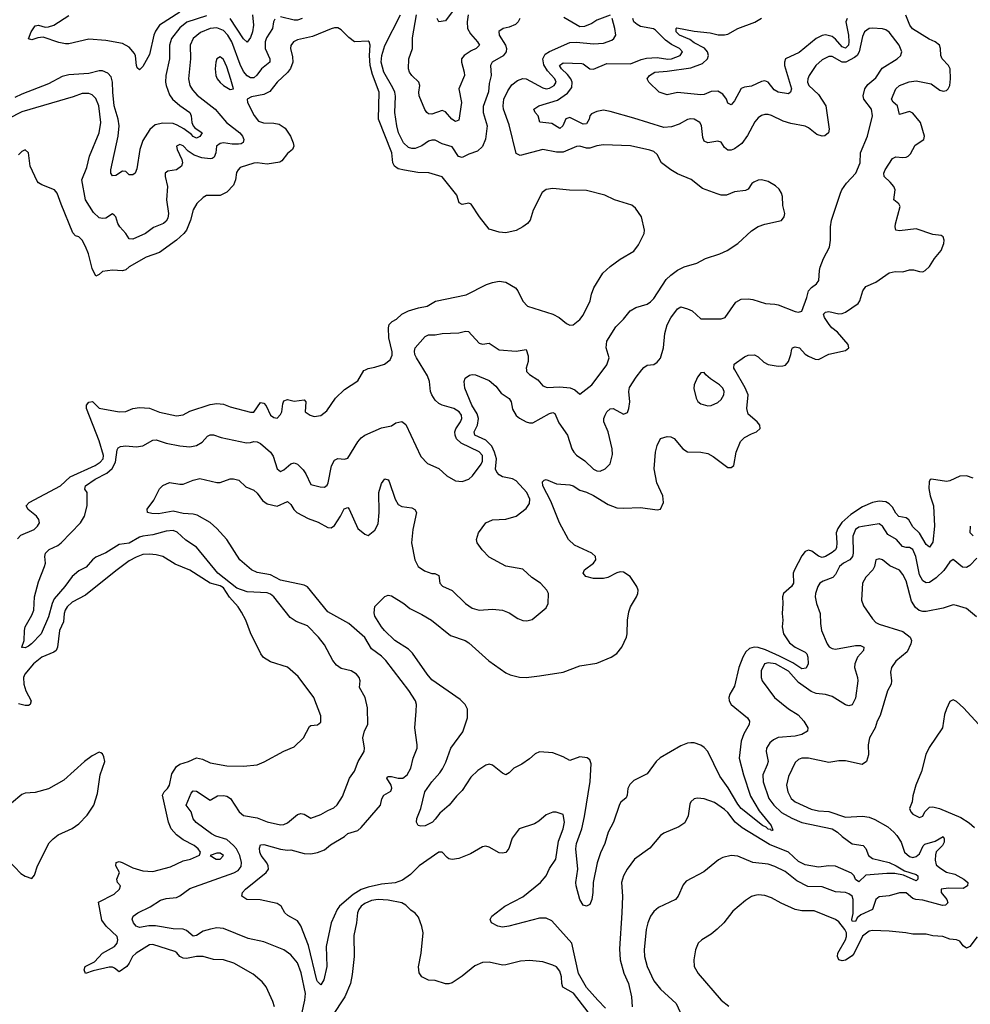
# Model space of a CAD drawing. Header units: inches. Extents: x 1384664 to 1536621, y 460766 to 646467.
# Tile 476 of 488: x 1451398 to 1457052, y 626226 to 632082. Entities that reach past the tile are written whole.
import ezdxf

# ---------------------------------------------------------------- set-up
doc = ezdxf.new("R2010")
doc.units = ezdxf.units.IN
doc.header["$MEASUREMENT"] = 0
doc.layers.add('B4652', color=7, linetype='Continuous')
doc.layers.add('B4653', color=7, linetype='Continuous')

msp = doc.modelspace()

# ---------------------------------------------------------------- linework, layer by layer
at = {"layer": 'B4652', "color": 5}
for points, elevation in [([(1451385.7, 628994.3), (1451404.3, 629015.7), (1451483.7, 629050), (1451504.5, 629070), (1451515.6, 629090), (1451511.8, 629110), (1451497, 629130), (1451448.8, 629168.8), (1451437.4, 629190), (1451455.1, 629210), (1451641.6, 629310), (1451697.3, 629362.7), (1451846, 629430), (1451877.4, 629450), (1451894.4, 629470), (1451895.9, 629490), (1451870, 629576.3), (1451794.5, 629770), (1451795.1, 629790), (1451810, 629807.2), (1451830.2, 629810.2), (1451871.4, 629771.4), (1451989.8, 629750.2), (1452030, 629752.1), (1452070, 629770.2), (1452110, 629776.1), (1452170, 629771.1), (1452230, 629748.2), (1452330, 629726.2), (1452370, 629732.8), (1452410, 629753.2), (1452530, 629793.7), (1452570, 629800.2), (1452610, 629795), (1452650, 629779.7), (1452770, 629747.5), (1452790, 629748.3), (1452830, 629805.4), (1452850, 629801), (1452864.8, 629784.8), (1452890, 629730.3), (1452910, 629715.8), (1452930, 629711.7), (1452950, 629733.7), (1452957.5, 629750), (1452962.7, 629797.3), (1452970, 629816.1), (1452990, 629822.7), (1453030, 629813.2), (1453090, 629820.7), (1453100.7, 629810), (1453096.3, 629750), (1453124.9, 629730), (1453150, 629722.3), (1453190, 629728.4), (1453224.8, 629755.2), (1453277.2, 629830), (1453330, 629882.8), (1453410, 629934.8), (1453444.9, 629995.1), (1453454.4, 630000)], 780), ([(1451410.9, 628349.1), (1451423.7, 628390), (1451426.1, 628450), (1451431.1, 628470), (1451470, 628540.3), (1451481.5, 628570), (1451485.8, 628650), (1451510, 628737.6), (1451546.5, 628830), (1451551.3, 628850), (1451547.9, 628890), (1451552.1, 628910), (1451572.8, 628930), (1451624.5, 628955.5), (1451643.7, 628970), (1451760.6, 629090), (1451784.1, 629130), (1451799.1, 629190), (1451798.4, 629270), (1451785.1, 629290), (1451789.7, 629310), (1451846, 629350), (1451915.4, 629384.6), (1451948, 629412), (1451967.5, 629450), (1451976.8, 629523.2), (1451983.9, 629536.1), (1451997.2, 629542.8), (1452030, 629546.6), (1452090, 629542.3), (1452130, 629547.2), (1452190, 629581.6), (1452210, 629583.5), (1452270, 629563.9), (1452350, 629547.5), (1452410, 629542.3), (1452450, 629550.2), (1452482.6, 629570), (1452515.6, 629604.4), (1452530, 629612.3), (1452550, 629613.4), (1452596.7, 629596.7), (1452746.3, 629566.3), (1452770, 629566.9), (1452790, 629573.2), (1452810, 629571.4), (1452830, 629561.7), (1452890.3, 629510), (1452906.2, 629486.2), (1452930, 629410.6), (1452950, 629394.4), (1452970, 629404.2), (1453010, 629440.3), (1453030, 629446.5), (1453050, 629438.3), (1453084, 629404), (1453100.7, 629380.7), (1453130, 629318), (1453184.2, 629304.2), (1453210, 629302.6), (1453227, 629313), (1453233.5, 629326.5), (1453251.7, 629428.3), (1453270, 629462.4), (1453290, 629471.5), (1453330, 629467.8), (1453350, 629473.4), (1453410, 629570.3), (1453430, 629595.3), (1453450, 629611.4), (1453550, 629654.9), (1453610, 629666.4), (1453635.6, 629684.4), (1453670, 629692), (1453694.2, 629674.2), (1453783.5, 629483.5), (1453822.8, 629442.8), (1453890, 629412.9), (1453939.5, 629370), (1453990, 629338.9), (1454030, 629334.6), (1454070, 629348.7), (1454091.8, 629370), (1454142, 629438), (1454150, 629456), (1454151, 629490), (1454130, 629512.5), (1454023.3, 629563.3), (1453996.9, 629590), (1453988.4, 629610), (1453987, 629630), (1453991.5, 629648.5), (1454020.6, 629690), (1454028.6, 629710), (1454024.9, 629730), (1454011.4, 629750), (1453981.1, 629770), (1453910, 629789.2), (1453890, 629799.9), (1453870, 629819.1), (1453849.9, 629850), (1453841.9, 629870), (1453835.1, 629930), (1453823.9, 629963.9), (1453801.5, 630000)], 760), ([(1454883.2, 626203.2), (1454835.7, 626250), (1454770, 626326.6), (1454721.5, 626410), (1454682, 626590), (1454562.2, 626722.2), (1454530, 626739), (1454490, 626739.1), (1454307.3, 626690), (1454270, 626685), (1454242.7, 626690), (1454203.7, 626710), (1454196, 626730), (1454206, 626750), (1454283.5, 626810), (1454390, 626865.4), (1454495.4, 626950), (1454528.6, 626990), (1454550, 627034.4), (1454587.3, 627090), (1454603.4, 627196.6), (1454630.7, 627270), (1454638.9, 627310), (1454630, 627354), (1454589, 627369), (1454570, 627369.2), (1454530, 627353.3), (1454485.5, 627314.5), (1454460.9, 627299.1), (1454368.5, 627270), (1454326.5, 627213.5), (1454306.9, 627153.1), (1454290, 627129.5), (1454270, 627124.2), (1454250, 627126.6), (1454190, 627159.6), (1454170, 627166), (1454150, 627163), (1454079, 627121), (1454010, 627092.6), (1453970, 627086.9), (1453951.3, 627091.3), (1453939.7, 627099.7), (1453911.5, 627131.5), (1453890, 627131.6), (1453774, 627050), (1453722.5, 626997.5), (1453675.1, 626964.9), (1453631.3, 626948.7), (1453550, 626940.3), (1453470, 626923.1), (1453430, 626908.2), (1453380.6, 626879.4), (1453299.7, 626810), (1453285.6, 626790), (1453250, 626709.6), (1453221.4, 626570), (1453224, 626450), (1453207.7, 626372.3), (1453190, 626342), (1453170, 626360.9), (1453166.2, 626370), (1453116.4, 626576.4), (1453070, 626692.7), (1453050, 626722), (1452993.1, 626753.1), (1452976, 626770), (1452952.7, 626810), (1452930, 626824.5), (1452827.6, 626847.6), (1452748.5, 626848.5), (1452719.3, 626870), (1452723.7, 626890), (1452742, 626910), (1452864.7, 627010), (1452876.9, 627030), (1452876.4, 627050), (1452868, 627068), (1452834.3, 627110), (1452826.4, 627130), (1452825.3, 627154.7), (1452830, 627174), (1452850, 627175.8), (1452950, 627148.6), (1452990, 627143.2), (1453010, 627145.2), (1453090, 627123), (1453130, 627121.1), (1453170, 627129.3), (1453210, 627145.6), (1453246.4, 627173.6), (1453330, 627223.2), (1453350, 627241.1), (1453410, 627260.4), (1453430, 627278.2), (1453543.4, 627410), (1453552.8, 627447.2), (1453564, 627470), (1453606.3, 627493.7), (1453612, 627512), (1453607, 627530), (1453581.1, 627570), (1453584, 627576), (1453590, 627580.3), (1453610, 627580.7), (1453650, 627570.2), (1453676, 627570), (1453703.5, 627590), (1453724.7, 627630), (1453737.6, 627690), (1453761.3, 627750), (1453763, 627770), (1453747.3, 627870), (1453757, 627970), (1453757.6, 628010), (1453753, 628030), (1453711.8, 628091.8), (1453574.8, 628270), (1453550, 628296.8), (1453490, 628340.8), (1453450, 628407.7), (1453355.1, 628490), (1453230, 628559.9), (1453109.4, 628709.4), (1453090, 628719), (1452950, 628748.2), (1452890, 628780.6), (1452810, 628793.7), (1452776.2, 628810), (1452707, 628870), (1452630, 628989.5), (1452570, 629056.3), (1452530.7, 629090.7), (1452454.2, 629134.2), (1452430, 629141.6), (1452370, 629145.2), (1452310, 629158), (1452222.7, 629142.7), (1452184.1, 629144.1), (1452158, 629150), (1452155.3, 629170), (1452196.6, 629223.4), (1452230, 629291), (1452250, 629310.7), (1452288.7, 629330), (1452350, 629318.5), (1452370, 629319), (1452430, 629344.2), (1452470, 629352.9), (1452570, 629328.8), (1452590, 629330.3), (1452650, 629350.4), (1452670, 629352), (1452702.3, 629342.3), (1452743, 629303), (1452790, 629283.7), (1452810, 629266), (1452842.7, 629222.7), (1452870, 629201.6), (1452930, 629188.2), (1452990, 629217), (1453010, 629198.4), (1453028.2, 629168.2), (1453047.2, 629150), (1453114.4, 629114.4), (1453173, 629093), (1453230, 629062.2), (1453250, 629060.6), (1453270, 629073.6), (1453306.3, 629130), (1453327.1, 629172.8), (1453350, 629180.9), (1453358.6, 629170), (1453410, 629056.4), (1453450, 629021.6), (1453470, 629013.4), (1453510, 629044.9), (1453530, 629084), (1453536.7, 629150), (1453534, 629270), (1453550, 629324), (1453570.5, 629350.5), (1453590, 629344.9), (1453595.6, 629335.6), (1453631.4, 629230), (1453650, 629198.7), (1453670, 629185.8), (1453730, 629179.5), (1453748.7, 629168.7), (1453758.4, 629150), (1453736.1, 629050), (1453727.7, 628970), (1453748.5, 628870), (1453768.2, 628830), (1453804.8, 628804.8), (1453850, 628788.2), (1453867.7, 628787.7), (1453890, 628776), (1453896.3, 628730), (1453913.3, 628713.3), (1453970, 628686.7), (1454050, 628610.4), (1454090, 628581.6), (1454130.4, 628570.4), (1454210, 628576.4), (1454270, 628570.4), (1454310, 628554.9), (1454361.2, 628521.2), (1454390, 628508.2), (1454414.2, 628505.8), (1454445.4, 628514.6), (1454530, 628584), (1454542, 628610), (1454542.9, 628670), (1454534, 628690), (1454495.1, 628730), (1454444.2, 628764.2), (1454390, 628813.7), (1454290, 628831.3), (1454190, 628885.6), (1454148.5, 628928.5), (1454119.5, 628970), (1454114.5, 628990), (1454126.6, 629030), (1454170.9, 629089.1), (1454210, 629107.2), (1454290, 629110.4), (1454350, 629128.2), (1454410, 629174), (1454430, 629203.7), (1454433, 629230), (1454413.5, 629270), (1454350, 629338.7), (1454330, 629350.8), (1454270, 629362.4), (1454250, 629374.1), (1454236.9, 629390), (1454229, 629409), (1454233.5, 629470), (1454222.5, 629510), (1454205.4, 629545.4), (1454170, 629581.5), (1454104.8, 629610), (1454101.4, 629630), (1454121.2, 629670), (1454126.1, 629710), (1454118.6, 629738.6), (1454087.5, 629790), (1454046, 629890), (1454040.7, 629930), (1454047, 629950), (1454072.9, 629967.1), (1454090, 629971.8), (1454109.7, 629970.3), (1454190, 629935.3), (1454230, 629903.1), (1454261, 629861), (1454310, 629828.8), (1454321.6, 629810), (1454330, 629764.9), (1454350, 629728.1), (1454370, 629711.2), (1454410, 629691.2), (1454430, 629684.7), (1454450, 629685.2), (1454550, 629739), (1454570, 629746), (1454580.3, 629740.3), (1454604.2, 629684.1), (1454655.7, 629610), (1454682.5, 629530), (1454693.7, 629510), (1454710, 629492.9), (1454759.1, 629459.1), (1454810, 629409.1), (1454830, 629398.9), (1454850, 629396.5), (1454880.7, 629410), (1454910, 629440.5), (1454924.1, 629495.9), (1454921.6, 629530), (1454898.5, 629630), (1454871.6, 629690), (1454871.8, 629710), (1454879.3, 629730), (1454891.1, 629750), (1454910, 629766.7), (1454928.7, 629770), (1454990, 629736), (1455014, 629746), (1455022, 629770), (1455026.5, 629810), (1455021.8, 629870), (1455026, 629894), (1455064.5, 629955.5), (1455099.1, 630000)], 740), ([(1457070, 629355), (1457030, 629369.8), (1456990, 629366.6), (1456930, 629339.8), (1456910, 629335.8), (1456822, 629350), (1456812.8, 629347.2), (1456806.6, 629333.4), (1456805.5, 629294.5), (1456813.7, 629250), (1456834.1, 629190), (1456839.6, 629070), (1456830, 628974), (1456810, 628945.1), (1456790, 628961.1), (1456750, 629029), (1456710, 629066.6), (1456687.4, 629107.4), (1456670, 629119.9), (1456627.4, 629127.4), (1456610, 629146.8), (1456590, 629182.3), (1456570, 629203.2), (1456550, 629214.3), (1456510, 629218), (1456470, 629210.5), (1456410, 629183.9), (1456341.6, 629138.4), (1456287.9, 629092.1), (1456263.6, 629056.4), (1456253.9, 629030), (1456259.1, 628970), (1456256.7, 628943.3), (1456250.5, 628929.5), (1456230, 628913.3), (1456190, 628889.9), (1456170, 628883.4), (1456150, 628890.5), (1456110, 628920.8), (1456090, 628927.7), (1456070, 628919.1), (1456050, 628892.9), (1456005.6, 628810), (1455999.2, 628790), (1455999.5, 628730), (1455988.6, 628710), (1455941.5, 628670), (1455934.8, 628650), (1455937.8, 628610), (1455933.6, 628550), (1455937.3, 628510), (1455933.4, 628470), (1455940.7, 628430), (1455976.4, 628376.4), (1456010, 628349.1), (1456070, 628320.3), (1456079.6, 628310), (1456086.7, 628290), (1456088.5, 628251.5), (1456075.1, 628224.9), (1456050, 628221), (1455996.7, 628256.7), (1455916.5, 628296.5), (1455834, 628334), (1455790, 628347.8), (1455766.8, 628350), (1455738.3, 628341.7), (1455717.8, 628322.2), (1455698.9, 628290), (1455674.8, 628230), (1455650, 628118), (1455622, 628070), (1455616.1, 628050), (1455618.5, 628030), (1455629.1, 628010), (1455727, 627930), (1455739.5, 627910), (1455737.3, 627890), (1455705.4, 627834.6), (1455689.6, 627790.4), (1455677.4, 627690), (1455703.1, 627590), (1455744.2, 627464.2), (1455796.4, 627376.4), (1455867, 627290), (1455878, 627262), (1455870, 627257.2), (1455865.6, 627265.6), (1455850, 627267.3), (1455838.6, 627278.6), (1455815.8, 627290), (1455690, 627390.7), (1455670, 627416.2), (1455612.4, 627512.4), (1455561.8, 627581.8), (1455490, 627729), (1455470, 627753.6), (1455450, 627767.6), (1455410, 627780.7), (1455390, 627781.1), (1455370, 627778.5), (1455330, 627763.2), (1455207.9, 627692.1), (1455182.8, 627670), (1455130, 627596.8), (1455050, 627557.7), (1455026.1, 627533.9), (1455015.9, 627510), (1455012, 627470), (1455005.9, 627454.1), (1454972.8, 627427.2), (1454964.9, 627415.1), (1454930.2, 627310), (1454898.2, 627250), (1454877.6, 627182.4), (1454852.3, 627127.7), (1454832.9, 627067.1), (1454808.1, 626950), (1454806.9, 626890), (1454800.7, 626850), (1454790, 626819.5), (1454770.2, 626809.8), (1454750, 626816.4), (1454729.9, 626849.9), (1454708.4, 626930), (1454706.4, 626950), (1454717.2, 627030), (1454705.6, 627150), (1454710, 627182.4), (1454741.3, 627270), (1454757.1, 627342.9), (1454791.5, 627551.5), (1454797, 627657), (1454790, 627679.7), (1454772.7, 627692.7), (1454730, 627696.8), (1454670, 627676.8), (1454630, 627697.8), (1454570, 627720.8), (1454490, 627726.6), (1454464, 627716), (1454430, 627685.4), (1454385.3, 627654.7), (1454337.1, 627630), (1454310, 627601.6), (1454290, 627591.5), (1454270, 627600.5), (1454210, 627648.3), (1454190, 627654), (1454170, 627648.5), (1454123.3, 627616.7), (1454082.2, 627577.8), (1454030, 627496.8), (1453996.1, 627463.9), (1453951.7, 627410), (1453896.4, 627363.6), (1453870, 627326.2), (1453852.7, 627310), (1453810, 627286.9), (1453784.5, 627284.5), (1453768, 627290), (1453759, 627310), (1453760.9, 627330), (1453783, 627390), (1453808.5, 627490), (1453848.7, 627550), (1453897.3, 627602.7), (1453913.1, 627626.9), (1453933.4, 627666.6), (1453962.4, 627750), (1454034.1, 627845.9), (1454062.1, 627930), (1454060.6, 627980.6), (1454047.6, 628010), (1454018.8, 628038.8), (1453850, 628155.8), (1453821.1, 628190), (1453734.8, 628314.8), (1453710, 628337.4), (1453629.7, 628390), (1453566.9, 628450), (1453549.8, 628470), (1453510, 628535.3), (1453505.4, 628554.6), (1453510, 628591.3), (1453570, 628652), (1453590, 628658.8), (1453610, 628654.8), (1453682, 628610), (1453719.2, 628579.2), (1453790, 628544.4), (1453847, 628510), (1453960.1, 628420.1), (1454048.2, 628390), (1454070, 628375.9), (1454189, 628269), (1454290, 628196.9), (1454314.3, 628185.7), (1454370, 628171.8), (1454410, 628170.3), (1454490, 628179), (1454630, 628200.8), (1454730, 628238), (1454830, 628255.6), (1454916.9, 628290), (1454950, 628311.6), (1454979.8, 628350), (1455006.4, 628410), (1455011.6, 628430), (1455013.9, 628510), (1455020.7, 628559.3), (1455030, 628590.4), (1455066.6, 628650), (1455074, 628670), (1455075.6, 628690), (1455068, 628710), (1455028.2, 628770), (1454990, 628795.3), (1454970, 628797.3), (1454950, 628793), (1454896.4, 628763.6), (1454870, 628757.5), (1454810, 628758.2), (1454766, 628770), (1454749.3, 628790), (1454757.2, 628810), (1454810.6, 628849.4), (1454823.9, 628870), (1454823.5, 628890), (1454800.4, 628910), (1454697, 628957), (1454662, 628990), (1454608.9, 629090), (1454557.5, 629217.5), (1454509.6, 629310), (1454506.8, 629333.2), (1454516.5, 629343.5), (1454530, 629347.3), (1454590, 629322.4), (1454670, 629316.5), (1454690, 629310.4), (1454730, 629284.6), (1454770, 629272.1), (1454810, 629252.2), (1454898.9, 629198.9), (1454950, 629179.1), (1454990, 629176.5), (1455090, 629181.3), (1455190, 629167.7), (1455210, 629171), (1455226.6, 629210), (1455223.7, 629250), (1455186.7, 629326.7), (1455171.1, 629410), (1455179.3, 629510), (1455189.2, 629550), (1455210, 629590.8), (1455250, 629602.8), (1455270, 629600.7), (1455290, 629590.5), (1455343, 629530), (1455370, 629512), (1455450, 629508.9), (1455490, 629501.1), (1455523.6, 629483.6), (1455610, 629419.1), (1455630, 629419.1), (1455645.2, 629430), (1455659.2, 629510), (1455685.8, 629574.2), (1455710, 629596.5), (1455750, 629618.9), (1455781.2, 629630), (1455802.7, 629650), (1455799.5, 629670), (1455783.6, 629690), (1455730, 629735.1), (1455723.2, 629770), (1455729.9, 629850), (1455712.7, 629892.7), (1455652, 630000)], 720), ([(1454411.9, 630000), (1454412.7, 629990), (1454430, 629971.6), (1454479.4, 629939.4), (1454510, 629904.9), (1454534.8, 629894.8), (1454610, 629898.5), (1454672.1, 629892.1), (1454699.7, 629879.7), (1454730, 629854.8), (1454801.3, 629910), (1454868.5, 630000)], 760), ([(1457090, 628879.4), (1457050, 628835.5), (1457030, 628823.7), (1457006.2, 628826.2), (1456950, 628871.3), (1456930, 628857.4), (1456894, 628806), (1456850, 628763.2), (1456810, 628735.3), (1456790, 628733.3), (1456770, 628744.7), (1456750, 628779.7), (1456728.3, 628888.3), (1456710.6, 628930.6), (1456690, 628943.6), (1456670, 628942.4), (1456648, 628948), (1456613.6, 628990), (1456560.6, 629020.6), (1456530, 629069.7), (1456518.5, 629078.5), (1456510, 629082.6), (1456410, 629068.6), (1456390, 629063), (1456370.2, 629050), (1456352.6, 629010), (1456355.5, 628910), (1456351.6, 628888.4), (1456335.4, 628870), (1456298.7, 628850), (1456274.4, 628830), (1456250, 628782.2), (1456235.1, 628764.9), (1456176.8, 628743.2), (1456158, 628730), (1456144.7, 628710), (1456131.5, 628670), (1456130.3, 628650), (1456137.4, 628610), (1456159.1, 628550), (1456160.7, 628490), (1456167.7, 628450), (1456200.8, 628370), (1456212.8, 628352.8), (1456230, 628341.3), (1456250, 628337.8), (1456370, 628359.5), (1456399.2, 628359.2), (1456418.8, 628350), (1456416.8, 628330), (1456380.2, 628290), (1456364.6, 628250), (1456364, 628230), (1456381.3, 628170), (1456382.3, 628150), (1456370, 628046.6), (1456350, 628007.8), (1456330, 628001.1), (1456310, 628006.2), (1456230, 628057.2), (1456190, 628068.4), (1456134.4, 628074.4), (1456106.1, 628086.1), (1456030, 628139), (1455970, 628206.7), (1455893.7, 628250), (1455850, 628257), (1455828, 628250), (1455808.1, 628210), (1455808.4, 628170), (1455814.9, 628150), (1455888.1, 628050), (1455970, 627982.4), (1456027.8, 627947.8), (1456061.7, 627910), (1456086, 627870), (1456084, 627850), (1456050.8, 627830), (1456010, 627820.5), (1455910, 627813.1), (1455881.2, 627798.8), (1455859.8, 627780.2), (1455840.7, 627750), (1455838.6, 627730), (1455849.2, 627670), (1455844.7, 627650), (1455817.6, 627590), (1455819.5, 627550), (1455854.4, 627450), (1455882.9, 627410), (1455930, 627365.7), (1455990, 627332.6), (1456050, 627306.4), (1456230, 627268.7), (1456262, 627250), (1456290, 627223.2), (1456350, 627180.2), (1456414.9, 627170), (1456430, 627153), (1456447, 627110), (1456470, 627092.2), (1456570, 627068.6), (1456611.9, 627050), (1456660.2, 627020.2), (1456730, 626998.5), (1456740.2, 626990), (1456740.2, 626970), (1456730, 626959.8), (1456654.6, 626994.6), (1456603.1, 627003.1), (1456555.5, 627004.5), (1456430, 626993.8), (1456390, 626954.7), (1456370, 626968), (1456360.5, 626990), (1456345.7, 627005.7), (1456250, 627047.5), (1456210.2, 627049.8), (1456150, 627041.3), (1456070, 627055.8), (1456030, 627075.8), (1455969.8, 627130), (1455857.3, 627177.2), (1455695.3, 627275.3), (1455653.7, 627310), (1455610, 627366), (1455590, 627384.4), (1455530, 627425.3), (1455470, 627447.1), (1455430, 627451.3), (1455410, 627447), (1455390.3, 627429.7), (1455383.4, 627416.6), (1455373.4, 627346.6), (1455354, 627306), (1455319.4, 627280.6), (1455230, 627244.2), (1455210, 627229.6), (1455145.3, 627154.7), (1455054.4, 627090), (1455010.3, 627030), (1454990, 626989.2), (1454978.3, 626950), (1454982.4, 626870), (1454980.1, 626770), (1454964.9, 626555.1), (1454970.1, 626490.1), (1454990.8, 626410.8), (1455018.2, 626350), (1455036.3, 626270), (1455041, 626210)], 740), ([(1457070, 629011.9), (1457050.9, 629030), (1457053.8, 629070)], 720), ([(1453076, 626170), (1453093.1, 626250), (1453097, 626290), (1453072.2, 626412.2), (1453050, 626471.8), (1453010, 626519.4), (1452968.3, 626550), (1452850, 626598.1), (1452757.3, 626617.3), (1452610, 626676), (1452570, 626681.1), (1452533.6, 626673.6), (1452490, 626661.3), (1452450, 626634.6), (1452430, 626631.5), (1452390, 626664.4), (1452370, 626671.9), (1452310, 626674.9), (1452206.7, 626693.3), (1452166.6, 626693.4), (1452110, 626682.6), (1452090, 626691.6), (1452075.8, 626710), (1452067.7, 626732.3), (1452073.3, 626750), (1452100.5, 626770), (1452174.2, 626805.8), (1452234.9, 626845.1), (1452270, 626855.3), (1452330, 626860.2), (1452350, 626870.2), (1452410, 626915.3), (1452672.3, 627007.7), (1452697.4, 627022.6), (1452714.8, 627045.2), (1452718.2, 627070), (1452707.2, 627110), (1452686.9, 627150), (1452670.6, 627170.6), (1452630, 627205.3), (1452565.6, 627225.6), (1452539.4, 627239.4), (1452447.3, 627307.3), (1452429.9, 627329.9), (1452417.7, 627370), (1452387.4, 627410), (1452418.6, 627481.4), (1452430, 627494.7), (1452450, 627494), (1452530, 627440.3), (1452574.4, 627465.6), (1452610, 627467.9), (1452630, 627463), (1452651.3, 627450), (1452704.1, 627370), (1452729.2, 627349.2), (1452810, 627334.6), (1452870, 627311), (1452950, 627292.4), (1452970, 627294.7), (1452990, 627304.9), (1453050, 627355.3), (1453070, 627360.8), (1453090, 627356.6), (1453130, 627332), (1453190, 627355.3), (1453230, 627379.5), (1453265.6, 627394.4), (1453287.2, 627412.8), (1453317.6, 627462.4), (1453360.5, 627570), (1453390, 627613.4), (1453411.5, 627670), (1453447.4, 627730), (1453448.7, 627750), (1453439.8, 627810), (1453448.6, 627851.4), (1453469.6, 627890), (1453466.9, 627990), (1453452.6, 628050), (1453418.9, 628110), (1453422.4, 628150), (1453417.6, 628170), (1453400.7, 628190), (1453370, 628209.6), (1453310, 628223.5), (1453283.1, 628243.1), (1453260.8, 628270), (1453210, 628362.9), (1453175.8, 628410), (1453110, 628476.3), (1453042.4, 628502.4), (1453005.8, 628525.8), (1452909.8, 628650), (1452890, 628665.4), (1452870, 628672.9), (1452750, 628679.5), (1452690, 628701.2), (1452575.8, 628790), (1452450, 628945.7), (1452385.5, 628985.5), (1452334.9, 629034.9), (1452310, 629044.2), (1452270, 629040.9), (1452190, 629018.1), (1452130, 629009.9), (1452110, 629003.5), (1452050, 628969.5), (1451990, 628960.6), (1451910, 628910.6), (1451850, 628884.5), (1451830.2, 628870), (1451793.4, 628826.6), (1451750, 628803.7), (1451710.2, 628770), (1451665.9, 628710), (1451602.9, 628637.1), (1451591.1, 628608.9), (1451570, 628531.1), (1451526.5, 628430), (1451468.8, 628370), (1451450, 628356.4), (1451430, 628345.4), (1451410.9, 628349.1)], 760), ([(1452912.6, 626210), (1452902.9, 626242.9), (1452864, 626330), (1452840.2, 626360.2), (1452785.9, 626405.9), (1452671, 626471), (1452610, 626490.8), (1452550, 626493.3), (1452490, 626509.7), (1452450, 626509.7), (1452390, 626499), (1452370, 626500.8), (1452350, 626509.7), (1452332.5, 626532.5), (1452320, 626540), (1452190, 626582.3), (1452170, 626579.3), (1452090, 626529.5), (1452068.2, 626510), (1452049.7, 626470), (1452034.3, 626450), (1451990, 626418.3), (1451961.1, 626441.1), (1451950, 626446.4), (1451930, 626446.6), (1451834.7, 626425.3), (1451789.9, 626409.9), (1451781.6, 626430), (1451787.3, 626450), (1451842.1, 626477.9), (1451890, 626529.6), (1451962.3, 626570), (1451977.4, 626590), (1451982, 626610), (1451977.7, 626630), (1451912.5, 626690), (1451886.1, 626726.1), (1451867.6, 626832.4), (1451960, 626880), (1451992.3, 626910), (1451996.8, 626930), (1451978.8, 626950), (1451975.3, 626970), (1451991.7, 627010), (1451969.5, 627050), (1451972.6, 627070), (1451990, 627074.6), (1452007.4, 627070), (1452070, 627038.1), (1452130, 627019.8), (1452190, 627016.3), (1452295.5, 627044.5), (1452370, 627079.6), (1452414, 627090), (1452466.8, 627113.2), (1452472.7, 627130), (1452459.6, 627150), (1452435.1, 627170), (1452370, 627203.4), (1452330, 627232.9), (1452298.6, 627270), (1452282.2, 627310), (1452248.2, 627470), (1452256.8, 627490), (1452276.8, 627510), (1452288.2, 627530), (1452303.5, 627596.5), (1452330, 627640.2), (1452350, 627654.4), (1452402.7, 627670), (1452450, 627692), (1452484.7, 627684.7), (1452530, 627661.2), (1452630, 627644.3), (1452730, 627641.5), (1452810, 627650.4), (1452852.2, 627667.8), (1452970, 627732.2), (1453030, 627757.1), (1453085.1, 627810), (1453122, 627878), (1453130, 627884.9), (1453170, 627888.5), (1453190, 627904.9), (1453190, 627942), (1453147.8, 628050), (1453054.9, 628174.9), (1452990.8, 628230.8), (1452890, 628263), (1452848.9, 628288.9), (1452831.6, 628310), (1452770, 628435.1), (1452742.4, 628510), (1452717.4, 628557.4), (1452697.6, 628590), (1452646.8, 628646.8), (1452610, 628702.6), (1452590, 628714.4), (1452531.6, 628731.6), (1452410, 628807.7), (1452322.8, 628842.8), (1452250, 628889.7), (1452210, 628899.8), (1452170, 628903.5), (1452130, 628900.3), (1452090, 628885.5), (1452050, 628863.4), (1451970, 628804.5), (1451790, 628659.1), (1451710, 628616.7), (1451680.1, 628590), (1451668, 628570), (1451662.9, 628550), (1451659.5, 628500.5), (1451633.8, 628450), (1451623.5, 628350), (1451615.4, 628330), (1451600.6, 628319.4), (1451530, 628290.8), (1451480.4, 628250), (1451428.1, 628190), (1451421.2, 628170), (1451422.8, 628130), (1451434.7, 628090), (1451467, 628030), (1451461.2, 628010), (1451450, 628003.9), (1451430, 628003.1), (1451390, 628012.8)], 780), ([(1457089.6, 628530), (1457030, 628579.6), (1456970, 628598.7), (1456950, 628601.6), (1456890, 628582.2), (1456790, 628562.4), (1456770, 628561.3), (1456747.8, 628567.8), (1456726.2, 628586.2), (1456703.1, 628623.1), (1456670, 628745.1), (1456650, 628783), (1456630, 628808.2), (1456573.9, 628833.9), (1456530, 628869.7), (1456510, 628876.3), (1456490.4, 628869.6), (1456482.3, 628830), (1456472, 628810), (1456430, 628766), (1456410.2, 628730), (1456404.7, 628630), (1456416.2, 628596.2), (1456470, 628519.3), (1456490, 628497.6), (1456510, 628486.5), (1456650, 628442.8), (1456693.4, 628410), (1456701.6, 628390), (1456698.4, 628370), (1456677, 628323), (1456610, 628266.9), (1456583.2, 628230), (1456577.8, 628202.2), (1456584, 628150), (1456580.6, 628130), (1456559.6, 628090), (1456516.5, 627943.5), (1456498.9, 627910), (1456485.7, 627870), (1456453, 627810), (1456444.9, 627770), (1456446, 627710), (1456434.4, 627670), (1456408, 627652), (1456310, 627674.2), (1456270, 627674), (1456210, 627663.1), (1456090, 627690.7), (1456050, 627689.8), (1456030, 627681.4), (1456010, 627663.5), (1455970, 627581.6), (1455959.7, 627530), (1455967.5, 627490), (1455986.5, 627450), (1456010, 627430.2), (1456105.9, 627385.9), (1456150, 627376.4), (1456210, 627372), (1456310, 627339.3), (1456410, 627344.4), (1456450, 627338.6), (1456484.7, 627324.7), (1456562.2, 627282.2), (1456597.4, 627250), (1456615.5, 627230), (1456640.5, 627190), (1456660.7, 627130), (1456690, 627104.4), (1456710, 627099.4), (1456730, 627104.4), (1456750, 627120.2), (1456771.2, 627168.8), (1456782, 627178), (1456843.4, 627196.6), (1456890, 627223.5), (1456897.3, 627210), (1456896.9, 627190), (1456886.1, 627170), (1456850, 627131.8), (1456845, 627115), (1456843, 627083), (1456850, 627055.8), (1456870, 627036.8), (1456910, 627012.5), (1456959.6, 626999.6), (1457014.3, 626970), (1457036.8, 626950), (1457035.8, 626930), (1457010, 626914.1), (1456923.1, 626916.9), (1456878.7, 626910), (1456878.8, 626890), (1456913.2, 626850), (1456918.2, 626830), (1456905.3, 626814.7), (1456885.9, 626814.1), (1456770, 626846), (1456728.3, 626848.3), (1456710, 626855.7), (1456670, 626889.8), (1456631, 626889), (1456570, 626870.8), (1456510, 626864.5), (1456490, 626849.7), (1456470.1, 626789.9), (1456401.8, 626758.2), (1456380.1, 626739.9), (1456370, 626718.5), (1456350, 626720.5), (1456347.4, 626730), (1456355, 626765), (1456355.5, 626850), (1456348.6, 626868.6), (1456330, 626883.8), (1456310, 626891.6), (1456250, 626894.3), (1456170, 626925.5), (1456085.8, 626925.8), (1456019.4, 626959.4), (1455950, 627015.6), (1455890, 627046.2), (1455850, 627060.2), (1455759.3, 627070), (1455670, 627107.4), (1455630, 627111.2), (1455581, 627099), (1455555.1, 627084.9), (1455467.2, 627012.8), (1455362.6, 626957.4), (1455344.5, 626935.5), (1455313.7, 626870), (1455298.4, 626850), (1455197.8, 626802.2), (1455170, 626778), (1455150.3, 626750), (1455134, 626710), (1455124.7, 626670), (1455111.5, 626550), (1455113.6, 626510), (1455130.2, 626450), (1455170, 626366), (1455210, 626316.9), (1455302.6, 626230), (1455358.2, 626110)], 760), ([(1451410.9, 628349.1), (1451410, 628346)], 760), ([(1457103.5, 627890), (1457011.5, 627990), (1456970, 628027.6), (1456950, 628036.2), (1456930, 628026.6), (1456910, 627982.7), (1456898, 627950), (1456887.4, 627870), (1456806.9, 627753.1), (1456787.8, 627712.2), (1456761.6, 627610), (1456728.2, 627530), (1456710, 627466), (1456706, 627430), (1456691.3, 627390), (1456698.8, 627370), (1456710, 627356), (1456750, 627336), (1456770, 627344.7), (1456782, 627370), (1456810, 627398), (1456830, 627400.7), (1456869.4, 627390.6), (1456996.7, 627336.7), (1457045.5, 627305.5), (1457077.8, 627277.8)], 780), ([(1451330, 627082.8), (1451404.4, 627004.4), (1451430, 626987.3), (1451470, 626974.8), (1451486.8, 626993.2), (1451504.2, 627050), (1451574.1, 627185.9), (1451596.2, 627210), (1451626.6, 627233.4), (1451710, 627271.5), (1451750, 627298.3), (1451799.7, 627350), (1451838.3, 627410), (1451860.8, 627479.2), (1451877.3, 627590), (1451903.7, 627670), (1451898, 627698), (1451890, 627715.3), (1451881.2, 627721.2), (1451870, 627725.2), (1451830, 627703.7), (1451784, 627670), (1451660.6, 627559.4), (1451570, 627507), (1451490, 627485.1), (1451430, 627482.6), (1451410, 627472.8), (1451350, 627422.9)], 820), ([(1454778.6, 626178.6), (1454692.1, 626292.1), (1454628.1, 626328.1), (1454622.4, 626350), (1454620.7, 626390), (1454610, 626422), (1454590, 626448.3), (1454570, 626459.1), (1454510, 626479.1), (1454430, 626486.9), (1454377.2, 626482.8), (1454290, 626459.7), (1454270, 626458.3), (1454190, 626475.8), (1454150, 626474.3), (1454105.1, 626454.9), (1454030, 626393.3), (1453970, 626354), (1453950, 626347.3), (1453930, 626347.3), (1453870, 626367), (1453830, 626369.5), (1453790, 626389.2), (1453773.6, 626413.6), (1453769.7, 626449.7), (1453785.3, 626530), (1453797.2, 626650), (1453790, 626689.2), (1453770, 626743.7), (1453750, 626767.6), (1453725.2, 626785.2), (1453695.2, 626815.2), (1453670, 626828.6), (1453590, 626845.6), (1453530, 626848.7), (1453490, 626842.7), (1453450, 626825.2), (1453430, 626809.8), (1453415.1, 626790), (1453407.4, 626770), (1453401.9, 626710), (1453385.6, 626634.4), (1453387.7, 626510), (1453376.4, 626403.6), (1453366.1, 626350), (1453331, 626270), (1453172.7, 626030)], 760), ([(1457093.5, 626626.5), (1457050, 626569.2), (1457030, 626559), (1457010, 626574), (1456990, 626601.2), (1456970, 626609.2), (1456930, 626614), (1456889.5, 626629.5), (1456830, 626632.3), (1456790, 626643.7), (1456710, 626642.4), (1456668.2, 626651.8), (1456570, 626660.5), (1456470, 626665.1), (1456450, 626661.4), (1456410, 626631.9), (1456362.2, 626530), (1456350, 626515.1), (1456310, 626488.5), (1456290, 626483.8), (1456270, 626490.5), (1456261.5, 626510), (1456264.1, 626530), (1456309.9, 626610), (1456316.1, 626630), (1456314.8, 626650), (1456306.1, 626670), (1456270, 626716.8), (1456250, 626730.9), (1456122.6, 626782.6), (1456050, 626782.2), (1456010.6, 626790.6), (1455927.5, 626827.5), (1455870, 626859.1), (1455830, 626873.3), (1455790, 626876.4), (1455770, 626872.8), (1455750, 626866.9), (1455715.8, 626844.2), (1455640, 626780), (1455585.3, 626710), (1455547, 626673), (1455510, 626643.1), (1455454.9, 626610), (1455434, 626590), (1455417, 626550), (1455407.2, 626490), (1455410.4, 626450), (1455433, 626410), (1455570.2, 626250.2), (1455615.5, 626215.5)], 780)]:
    msp.add_lwpolyline(points, dxfattribs=dict(at, elevation=elevation))
for points, elevation in [([(1455470, 629982.7), (1455450, 629981.2), (1455430, 629956), (1455409.1, 629910), (1455408.2, 629888.2), (1455421.7, 629830), (1455431.4, 629811.4), (1455450, 629797), (1455490, 629784.6), (1455510, 629787.4), (1455550, 629804.9), (1455570, 629823.1), (1455585.6, 629850), (1455588.8, 629870), (1455580.3, 629890), (1455561.2, 629910), (1455506.6, 629946.6), (1455478.4, 629970)], 740), ([(1452590, 627124.7), (1452570, 627124.2), (1452531, 627110), (1452566, 627090), (1452590, 627088.6), (1452609.6, 627110)], 780)]:
    msp.add_lwpolyline(points, close=True, dxfattribs=dict(at, elevation=elevation))
at = {"layer": 'B4653', "color": 5}
for points, elevation in [([(1454064.1, 632255.9), (1453930, 632074.5), (1453890, 632069.2), (1453880.5, 632090)], 720), ([(1452350, 632127.5), (1452230.5, 632049.5), (1452205.4, 632014.6), (1452195.4, 631990), (1452170, 631874), (1452130, 631803.6), (1452110, 631784.5), (1452096.2, 631796.2), (1452091.8, 631810), (1452087.4, 631867.4), (1452080.6, 631880.6), (1452050, 631918.4), (1452010, 631940.5), (1451910, 631958.7), (1451810, 631966.3), (1451690, 631938.7), (1451670, 631938.4), (1451630, 631946), (1451538.5, 631978.5), (1451506.3, 631973.7), (1451470, 631961.6), (1451450, 631968), (1451465.4, 632010), (1451490, 632046.4), (1451510, 632050.4), (1451550, 632038.4), (1451570, 632039.3), (1451602, 632050), (1451690, 632107.3)], 720), ([(1452915.8, 632084.2), (1452907.8, 632070), (1452901.1, 632030), (1452866.4, 631973.6), (1452858.6, 631950), (1452858.9, 631910), (1452886.3, 631850), (1452885.4, 631830), (1452835.3, 631790), (1452808.2, 631751.8), (1452790, 631736.5), (1452770, 631735.9), (1452750, 631747.9), (1452730, 631774.5), (1452710, 631816.2), (1452660.5, 631950), (1452636.6, 631990), (1452610, 632018.6), (1452570, 632032.8), (1452530, 632029.4), (1452474.1, 632005.9), (1452429.4, 631970), (1452412.4, 631930), (1452414.6, 631850), (1452401.6, 631730), (1452410.9, 631690), (1452425.2, 631665.2), (1452453.9, 631633.9), (1452561.2, 631550), (1452628.7, 631470), (1452708, 631410), (1452724.1, 631390), (1452730.6, 631370), (1452727.6, 631352.4), (1452716.2, 631343.8), (1452699.1, 631340.9), (1452660.9, 631340.9), (1452610, 631348.9), (1452590, 631345.3), (1452569.2, 631330), (1452563.7, 631290), (1452554.9, 631265.1), (1452543.6, 631256.4), (1452530, 631253.5), (1452480.8, 631260.8), (1452436.3, 631276.3), (1452400.7, 631300.7), (1452370, 631332), (1452350, 631340.5), (1452330.6, 631330), (1452334, 631310), (1452363.1, 631250), (1452365.7, 631230), (1452359.5, 631210), (1452331.4, 631188.6), (1452279.2, 631180.8), (1452263.7, 631170), (1452263.2, 631150), (1452276.5, 631090), (1452270.9, 631010), (1452282.5, 630930), (1452279.1, 630900.9), (1452270, 630883.5), (1452252.9, 630870), (1452193.4, 630846.6), (1452145.5, 630810), (1452070, 630777.1), (1452050, 630778.3), (1452030, 630811.1), (1451994, 630850), (1451982.6, 630870), (1451970, 630909), (1451959.7, 630919.7), (1451950, 630927), (1451910, 630902.3), (1451890, 630899.9), (1451870, 630903.7), (1451836.2, 630936.2), (1451789.8, 631010), (1451768, 631130), (1451796.7, 631203.3), (1451814.1, 631270), (1451869.8, 631409.8), (1451880.2, 631470), (1451868.4, 631570), (1451850, 631614), (1451830, 631635.3), (1451810, 631643.5), (1451770, 631643.5), (1451716.9, 631623.1), (1451410, 631533.4), (1451330, 631492.2)], 760), ([(1452510, 632105.6), (1452392.4, 632067.6), (1452350, 632034), (1452301.9, 631970), (1452288.9, 631930), (1452288.4, 631850), (1452266.8, 631750), (1452265.1, 631710), (1452268.9, 631690), (1452290, 631634.6), (1452306.3, 631610), (1452350, 631571.4), (1452409.6, 631529.6), (1452418.5, 631510), (1452421.8, 631470), (1452430.1, 631450), (1452439.1, 631439.1), (1452482.7, 631410), (1452470, 631387.5), (1452450, 631378.3), (1452430, 631387.7), (1452420, 631400), (1452373.3, 631433.3), (1452335.1, 631455.1), (1452310, 631463.6), (1452250, 631467.1), (1452204, 631456), (1452171.8, 631428.2), (1452130, 631363.6), (1452111.9, 631310), (1452094.2, 631194.2), (1452084.6, 631170), (1452070, 631158.7), (1452050, 631159.7), (1452030, 631179.1), (1452010, 631181.1), (1451970, 631155.6), (1451950, 631154), (1451939.8, 631170), (1451941, 631190), (1451983.1, 631390), (1451989.1, 631450), (1451983.8, 631490), (1451960.4, 631570), (1451951.8, 631650), (1451950.9, 631710.9), (1451942.1, 631742.1), (1451923.2, 631763.2), (1451890, 631778.3), (1451870, 631778.2), (1451810, 631762.9), (1451690, 631753.3), (1451650, 631744.4), (1451570, 631701.1), (1451410, 631639.2), (1451370, 631619.3)], 740), ([(1452782.6, 632110), (1452788.2, 632050), (1452782.8, 632010), (1452770, 631976.9), (1452750, 631947.8), (1452730, 631968.3), (1452649.4, 632089.4)], 740), ([(1453078.9, 632090), (1453050, 632079.9), (1453030, 632079.9), (1452950, 632098.6)], 760), ([(1454372.7, 632090), (1454362.6, 632070), (1454346.4, 632053.6), (1454310, 632037.8), (1454273.4, 632030), (1454248, 632012), (1454250.2, 631990), (1454287.8, 631930), (1454293.5, 631910), (1454291.9, 631890), (1454272.7, 631867.3), (1454207.7, 631830), (1454197.3, 631810), (1454202.2, 631750), (1454190, 631702), (1454186.5, 631653.5), (1454154.4, 631565.6), (1454155.6, 631530), (1454177.8, 631450), (1454169.2, 631370.8), (1454150, 631327), (1454120.9, 631299.1), (1454070, 631283.1), (1454030, 631263), (1454008.9, 631268.9), (1453970, 631325.2), (1453910, 631344), (1453870, 631365.7), (1453850, 631366.4), (1453830, 631358.7), (1453790, 631331.7), (1453750, 631315.3), (1453730, 631315.3), (1453710, 631322.4), (1453680.2, 631350), (1453651.9, 631410), (1453641, 631450), (1453628.4, 631530), (1453632.4, 631627.6), (1453628.6, 631650), (1453617.6, 631677.6), (1453563, 631770), (1453548.4, 631830), (1453552.7, 631870), (1453570, 631929.1), (1453662, 632110)], 760), ([(1454065.2, 632110), (1454058.8, 632070), (1454061.7, 632030), (1454078.7, 631998.7), (1454120.7, 631950), (1454132.1, 631930), (1454113.7, 631910), (1454083.2, 631896.8), (1454040.8, 631870), (1454026.3, 631850), (1454025.5, 631830), (1454042, 631770), (1454042.9, 631750), (1454010.9, 631670), (1454025.6, 631590), (1454010, 631485.1), (1453990, 631476.4), (1453967.8, 631490), (1453930, 631534), (1453910, 631542.2), (1453850, 631519.8), (1453830, 631522), (1453819.6, 631530), (1453807.7, 631547.7), (1453774.2, 631630), (1453771.8, 631650), (1453777.1, 631690), (1453772, 631710), (1453729.8, 631750), (1453716.1, 631770), (1453709.8, 631790), (1453712.8, 631850), (1453734.5, 631910), (1453734.4, 631974.4), (1453758.4, 632110)], 740), ([(1454868.5, 630000), (1454890.9, 630030), (1454903.1, 630070), (1454885.6, 630130), (1454891.1, 630170), (1454944.2, 630255.8), (1454990, 630300.5), (1455029.6, 630350), (1455062.7, 630370), (1455129.7, 630390.3), (1455150, 630403.1), (1455170, 630424.4), (1455243.5, 630536.5), (1455270, 630563.5), (1455310, 630591.8), (1455350, 630611.8), (1455426.3, 630633.7), (1455478, 630662), (1455562.7, 630690), (1455606, 630710), (1455669.5, 630750), (1455750, 630826.7), (1455790, 630851.8), (1455830, 630866), (1455930, 630887.3), (1455944.5, 630910), (1455949.6, 630930), (1455937.5, 630977.5), (1455935.4, 631030), (1455929.6, 631050), (1455914.8, 631074.7), (1455893.4, 631093.4), (1455850, 631119.6), (1455810, 631129.6), (1455790, 631127.3), (1455763.7, 631116.3), (1455752.7, 631107.3), (1455730, 631073.2), (1455714.4, 631065.6), (1455650, 631057.4), (1455602.2, 631037.8), (1455570, 631038.8), (1455545.8, 631045.8), (1455458.9, 631078.9), (1455390.9, 631130.9), (1455310, 631166), (1455270, 631189.7), (1455215.8, 631230), (1455190, 631280.5), (1455170, 631297.2), (1455146.9, 631306.9), (1455030, 631332.6), (1454870, 631338), (1454830, 631331.7), (1454790, 631318.4), (1454770, 631317.4), (1454730, 631329.8), (1454710, 631328.2), (1454630, 631295), (1454590, 631294.9), (1454510, 631310.6), (1454375.1, 631275.1), (1454350, 631285.6), (1454310, 631457.2), (1454276.2, 631550), (1454274, 631570), (1454277.6, 631610), (1454301, 631659), (1454326.1, 631693.9), (1454358.7, 631721.3), (1454390, 631732.9), (1454410.1, 631730.1), (1454510, 631675.8), (1454530, 631671.7), (1454550, 631674), (1454577.1, 631690), (1454588.9, 631710), (1454581, 631730), (1454537, 631777), (1454514.5, 631814.5), (1454509.3, 631850), (1454523.1, 631876.9), (1454550, 631893.3), (1454670, 631946.7), (1454709.2, 631949.2), (1454810, 631937.6), (1454870, 631943.1), (1454919.8, 631960.3), (1454932.3, 631970), (1454942.9, 631990), (1454938.4, 632030), (1454921.2, 632090)], 760), ([(1455099.1, 630000), (1455110, 630014), (1455130, 630027), (1455170, 630031.8), (1455190, 630044.2), (1455210, 630068.7), (1455227.9, 630130), (1455236, 630216), (1455250, 630267.7), (1455270, 630308.2), (1455310, 630362), (1455330, 630373.4), (1455370, 630363), (1455397.3, 630350), (1455450, 630303), (1455570, 630302.6), (1455594.5, 630310), (1455657.5, 630402.5), (1455690, 630419.1), (1455730, 630422), (1455758.5, 630418.5), (1455833.2, 630393.2), (1455890, 630390.4), (1455910, 630385.3), (1456010, 630346), (1456030, 630342), (1456050, 630348.2), (1456080.4, 630430), (1456089.8, 630470.2), (1456107, 630490), (1456136.9, 630510), (1456151.2, 630530), (1456154.3, 630590), (1456159.7, 630610), (1456178.9, 630661.1), (1456214.7, 630730), (1456221.1, 630770), (1456220.5, 630850), (1456226.6, 630890), (1456279.7, 631050), (1456288.2, 631070), (1456316.4, 631110), (1456370.6, 631169.4), (1456396.8, 631230), (1456398.5, 631290), (1456439.8, 631390), (1456470.8, 631510), (1456464.2, 631550), (1456418.6, 631610), (1456415.7, 631630), (1456424.9, 631670), (1456442.8, 631697.2), (1456490, 631736.1), (1456526.9, 631793.1), (1456616.2, 631850), (1456638.4, 631870), (1456641.3, 631878.7), (1456644.2, 631890), (1456628.7, 631930), (1456570, 632008.7), (1456550, 632022), (1456530, 632027.3), (1456468.4, 632031.6), (1456450, 632028.7), (1456423.2, 632010), (1456410, 631982), (1456390.1, 631889.9), (1456378.4, 631870), (1456363.7, 631856.3), (1456311, 631829), (1456290, 631829.3), (1456230, 631863.8), (1456210, 631862.4), (1456170, 631843.1), (1456132.7, 631810), (1456093.6, 631750), (1456085.4, 631730), (1456084.3, 631710), (1456091.4, 631690), (1456150, 631637.1), (1456192.9, 631570), (1456211.9, 631430), (1456209, 631410), (1456187.8, 631392.2), (1456170, 631389.1), (1456138.3, 631398.3), (1456090, 631438.7), (1456070, 631449.1), (1455983.7, 631463.7), (1455938.3, 631478.3), (1455870, 631512.7), (1455850, 631519), (1455830, 631519), (1455810, 631512.7), (1455790, 631498), (1455770, 631474.5), (1455727.5, 631392.5), (1455693.8, 631346.2), (1455650, 631313.2), (1455630, 631306), (1455610, 631306.4), (1455590, 631322.4), (1455570, 631352.6), (1455550, 631358.7), (1455490, 631348.7), (1455470, 631358.7), (1455461, 631381), (1455453.4, 631453.4), (1455443, 631470), (1455409, 631491), (1455390, 631493.3), (1455370, 631488.3), (1455319.6, 631460.4), (1455275.4, 631444.6), (1455230, 631440.3), (1455050, 631497.3), (1454910, 631536.2), (1454870, 631543.2), (1454830, 631536.2), (1454798.3, 631521.7), (1454789.5, 631510.5), (1454785, 631490), (1454770, 631463.4), (1454750, 631460.2), (1454670, 631501.1), (1454647.1, 631492.9), (1454628.3, 631451.7), (1454610, 631434.3), (1454563.8, 631463.8), (1454491.9, 631471.9), (1454481.1, 631510), (1454463.1, 631530), (1454455.4, 631550), (1454485.1, 631570), (1454597.1, 631602.9), (1454655.3, 631644.7), (1454681.6, 631678.4), (1454684.2, 631710), (1454676.2, 631730), (1454656.8, 631756.8), (1454620.7, 631790), (1454609.2, 631810), (1454630, 631826.3), (1454741.3, 631821.3), (1454750, 631819.5), (1454790, 631790.7), (1454810, 631788.2), (1454890, 631821), (1455030, 631820.4), (1455094.1, 631845.9), (1455126.5, 631853.5), (1455190, 631856.6), (1455252.4, 631847.6), (1455274, 631850), (1455326.6, 631870), (1455341, 631890), (1455322.7, 631910), (1455274.7, 631934.7), (1455239.3, 631959.3), (1455179.4, 632019.4), (1455167.1, 632027.1), (1455090, 632042.3), (1455070, 632052.7), (1455050.8, 632070), (1455045.5, 632090)], 740), ([(1454910, 632108.7), (1454830, 632079.6), (1454800, 632060), (1454758, 632042), (1454730, 632039.1), (1454634.6, 632094.6)], 760), ([(1456319.6, 632090), (1456311.7, 632068.3), (1456328.5, 631990), (1456329.4, 631950.6), (1456326.6, 631930), (1456310, 631913), (1456290, 631920.1), (1456250, 631966.2), (1456230, 631981.6), (1456190, 631991.6), (1456170, 631987), (1456136.1, 631970), (1456033.7, 631886.3), (1455953.7, 631850), (1455946.1, 631830), (1455947.1, 631810), (1455987.7, 631670), (1455982.7, 631650), (1455970, 631641.5), (1455910, 631650.4), (1455885.3, 631665.3), (1455850, 631711.2), (1455830, 631717.9), (1455810, 631714.3), (1455750, 631686.5), (1455710, 631680.8), (1455690, 631672.1), (1455650, 631599.7), (1455630, 631574.7), (1455610, 631586.3), (1455601.7, 631610), (1455579.9, 631639.9), (1455550, 631657.7), (1455510, 631654.5), (1455470, 631637), (1455450, 631634.3), (1455310, 631649.9), (1455250, 631636), (1455202, 631650), (1455139.3, 631710), (1455129.3, 631730), (1455144.5, 631750), (1455175.1, 631770), (1455250, 631775.9), (1455390, 631795.7), (1455458.5, 631821.5), (1455489.4, 631850), (1455494.4, 631870), (1455489.1, 631890), (1455471.7, 631911.7), (1455410, 631945.2), (1455384.2, 631964.2), (1455323.1, 631990), (1455303.1, 632010), (1455302.7, 632030), (1455306.9, 632033.1), (1455410, 632012.8), (1455504.3, 632004.3), (1455552, 631992), (1455590, 631991.3), (1455610, 631996.1), (1455670, 632029.1), (1455770, 632067.4), (1455810, 632090.1)], 720), ([(1455652, 630000), (1455646.3, 630010), (1455646.7, 630033.3), (1455710, 630077), (1455730, 630086), (1455767.9, 630087.9), (1455790, 630077.1), (1455824.2, 630044.2), (1455850, 630031.1), (1455910, 630020.7), (1455937.7, 630022.3), (1455952.3, 630027.7), (1455970, 630048.4), (1455984.8, 630090), (1455990, 630122.8), (1455994.5, 630130), (1456010, 630136.9), (1456037, 630130), (1456070, 630093.4), (1456090, 630080.3), (1456130, 630062.6), (1456150, 630060.4), (1456210, 630092.8), (1456310, 630113.7), (1456329.6, 630130), (1456325.4, 630150), (1456263.1, 630223.1), (1456228.9, 630248.9), (1456212.7, 630270), (1456184.5, 630310), (1456179.8, 630330), (1456190, 630341.5), (1456210, 630347.2), (1456270, 630333.4), (1456290, 630334), (1456310, 630342.8), (1456385.6, 630394.4), (1456395.6, 630410), (1456412.8, 630470), (1456430, 630494.9), (1456490, 630521.1), (1456570, 630576.5), (1456604.2, 630584.2), (1456650, 630581.7), (1456690, 630594.7), (1456714.7, 630594.7), (1456750, 630583.6), (1456770, 630583.1), (1456783.7, 630590), (1456810, 630614), (1456838.6, 630661.4), (1456879.7, 630710), (1456894.7, 630750), (1456896.9, 630770), (1456891.1, 630791.1), (1456878, 630798), (1456830, 630804.4), (1456730, 630837.4), (1456630, 630826), (1456609.2, 630830), (1456604.5, 630850), (1456607, 630867), (1456634.5, 630970), (1456626, 630986), (1456596.9, 631010), (1456604.5, 631070), (1456598, 631090), (1456576.3, 631116.3), (1456538.9, 631150), (1456537.3, 631170), (1456545.3, 631190), (1456590, 631256.5), (1456610, 631266.3), (1456650, 631261.6), (1456670, 631263.5), (1456682.4, 631270), (1456695.8, 631284.2), (1456724.9, 631335.1), (1456775.6, 631370), (1456779.7, 631390), (1456755.2, 631470), (1456710, 631525.8), (1456690, 631536.5), (1456630, 631517.6), (1456618.5, 631570), (1456592.4, 631592.4), (1456582.4, 631610), (1456608.9, 631671.1), (1456630, 631691), (1456688.5, 631711.5), (1456730, 631717.9), (1456820.1, 631700.1), (1456870, 631662.8), (1456890, 631657.8), (1456910, 631661.7), (1456920.5, 631670), (1456930.8, 631690), (1456934.2, 631730), (1456931.4, 631790), (1456921.4, 631810), (1456884, 631850), (1456876.3, 631870), (1456874.8, 631910), (1456868.9, 631930), (1456843.9, 631950), (1456806.6, 631966.6), (1456708.2, 632028.2), (1456692.6, 632050), (1456669.3, 632109.3)], 720), ([(1453454.4, 630000), (1453470, 630008), (1453510, 630014.9), (1453567, 630033), (1453600.8, 630059.2), (1453613.1, 630086.9), (1453613.8, 630106.2), (1453592.9, 630190), (1453591.6, 630250), (1453596.1, 630270), (1453613, 630287), (1453638.9, 630301.1), (1453671.8, 630330), (1453710.3, 630349.7), (1453770, 630369.1), (1453821.8, 630378.2), (1453871.7, 630408.3), (1454054, 630446), (1454173.5, 630506.5), (1454210, 630519.5), (1454250, 630526.7), (1454290, 630520.4), (1454347.1, 630487.1), (1454361.1, 630470), (1454390, 630408), (1454418.5, 630378.6), (1454570, 630330.4), (1454606.8, 630310), (1454650, 630276), (1454670, 630266), (1454690, 630267.3), (1454730, 630298), (1454750, 630323.8), (1454790.8, 630410), (1454798.9, 630450), (1454812.8, 630487.2), (1454866.1, 630573.9), (1454910, 630614.4), (1454970, 630658), (1455050, 630705.5), (1455078, 630742), (1455111.6, 630810), (1455114, 630830), (1455096, 630910), (1455061.2, 630961.2), (1455039.6, 630979.6), (1454935.3, 631010), (1454878.3, 631038.3), (1454770, 631066.3), (1454668.5, 631068.5), (1454570, 631078.7), (1454530, 631071.5), (1454506.1, 631053.9), (1454451.4, 630950), (1454434.9, 630890), (1454419.1, 630870), (1454390, 630849.5), (1454350, 630827.3), (1454290, 630815.1), (1454250, 630818.4), (1454190, 630836.2), (1454132.3, 630910), (1454084.2, 630984.2), (1454070, 630991.1), (1454030, 630983), (1454012.9, 630992.9), (1453998.9, 631038.9), (1453910, 631147.3), (1453831.9, 631171.9), (1453766.9, 631173.1), (1453686.1, 631186.1), (1453650, 631195.3), (1453627.6, 631210), (1453617.3, 631230), (1453611.9, 631290), (1453532.6, 631490), (1453536.6, 631650), (1453496.4, 631756.4), (1453483.3, 631810), (1453478, 631870), (1453483.1, 631930), (1453476.3, 631950), (1453470, 631954.5), (1453389.8, 631949.8), (1453355.7, 631975.7), (1453310, 632022), (1453290, 632034), (1453270, 632034), (1453250, 632027.6), (1453138.9, 631981.1), (1453050, 631963.1), (1453027, 631950), (1453011.3, 631928.7), (1453007.9, 631910), (1453020.3, 631860.3), (1453022.5, 631830), (1453009.2, 631790.8), (1452991.4, 631768.6), (1452930, 631710.9), (1452884.9, 631655.1), (1452850, 631638), (1452776.9, 631623.1), (1452750.4, 631609.6), (1452752, 631590), (1452791.8, 631511.8), (1452819.2, 631479.2), (1452847.9, 631467.9), (1452910, 631466), (1452940.5, 631460.5), (1452977.4, 631437.4), (1453007.8, 631390), (1453024.2, 631350), (1453027.6, 631330), (1453020.8, 631310), (1452990, 631286.8), (1452956.9, 631243.1), (1452945, 631235), (1452870, 631221.8), (1452810, 631230.5), (1452790.8, 631229.3), (1452710, 631203.5), (1452696.5, 631190), (1452687.8, 631172.2), (1452681.2, 631130), (1452670, 631098.4), (1452630, 631055.8), (1452590, 631037.2), (1452510, 631035.8), (1452490, 631024.7), (1452451, 630989), (1452429.4, 630950.6), (1452413, 630890), (1452390.1, 630829.9), (1452375, 630810), (1452331, 630770), (1452230, 630696.8), (1452150, 630669.8), (1452048.6, 630611.4), (1452030, 630594.7), (1452010, 630587.8), (1451950, 630592), (1451890, 630583.7), (1451870, 630566), (1451850, 630557), (1451830, 630602.7), (1451807.2, 630690), (1451790, 630733.3), (1451770, 630771), (1451750, 630790.9), (1451730, 630797.4), (1451714.9, 630814.9), (1451644.2, 630984.2), (1451621.5, 631050), (1451604.4, 631070), (1451530, 631099.9), (1451510, 631112.1), (1451502.2, 631122.2), (1451460.9, 631210), (1451449.7, 631289.7), (1451430, 631307), (1451410, 631297.6), (1451390, 631277.6)], 780), ([(1453801.5, 630000), (1453758, 630070), (1453748.4, 630090), (1453745.5, 630110), (1453751, 630130), (1453810, 630198), (1453830, 630207.8), (1453870, 630207.2), (1453910, 630214.7), (1454010, 630219.7), (1454050, 630230.2), (1454067.9, 630227.9), (1454130, 630158), (1454150, 630151.8), (1454190, 630157.6), (1454250, 630118.6), (1454350, 630109.6), (1454410, 630120.2), (1454422.8, 630082.8), (1454421.5, 630050), (1454411, 630010), (1454411.9, 630000)], 760)]:
    msp.add_lwpolyline(points, dxfattribs=dict(at, elevation=elevation))
at = {"layer": 'B4653', "color": 5, "elevation": 780}
msp.add_lwpolyline([(1452590, 631860.7), (1452570.4, 631849.6), (1452564, 631830), (1452560.2, 631790), (1452564, 631750), (1452572.2, 631730), (1452590, 631708.7), (1452610, 631690.4), (1452650, 631666.4), (1452668.9, 631671.1), (1452654.6, 631725.4), (1452630, 631802), (1452610, 631845.1)], close=True, dxfattribs=at)

doc.saveas('drawing.dxf')
